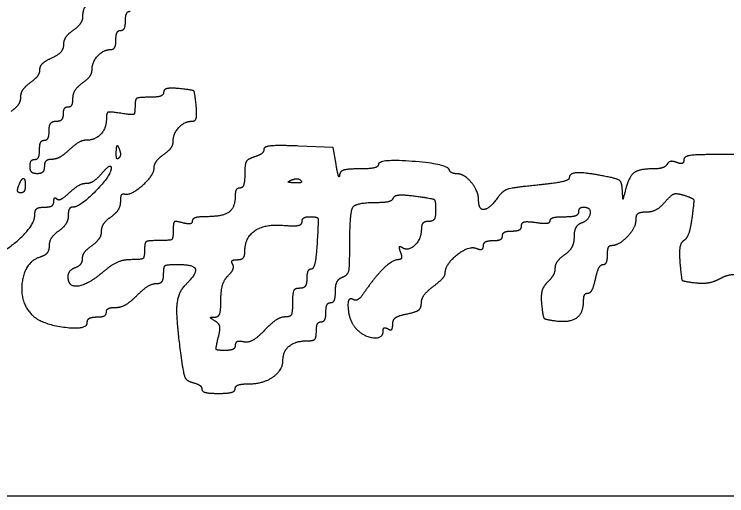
# Model space of a CAD drawing. Extents: x 0 to 34, y 0 to 22.
# Drawn here: x 24.9926 to 25.351, y 8.816 to 9.0579 of the extents above; entities that cross this region are included whole.
import ezdxf

# ---------------------------------------------------------------- set-up
doc = ezdxf.new("R2010")
doc.units = 0
doc.layers.add('SH_Data', color=7, linetype='Continuous')
doc.layers.add('SH_Text', color=7, linetype='Continuous')

msp = doc.modelspace()

# ---------------------------------------------------------------- linework, layer by layer
at = {"layer": 'SH_Data'}
msp.add_line((24.5, 8.816), (28, 8.816), dxfattribs=at)
at = {"layer": 'SH_Text'}
msp.add_line((25.13672, 8.97447), (25.13672, 8.97447), dxfattribs=at)
for points in [[(25.15445, 8.98262), (25.15297, 8.99102), (25.13557, 8.99172)], [(25.36057, 8.97662), (25.36057, 8.98742), (25.34497, 8.98742)]]:
    msp.add_lwpolyline(points, dxfattribs=at)
for points in [[(25.03837, 9.07263), (25.02903, 9.06264), (25.02697, 9.05971), (25.02697, 9.05645)], [(25.04857, 9.05462), (25.04857, 9.05726), (25.04965, 9.05942), (25.05097, 9.05942)], [(25.02697, 9.05645), (25.02697, 9.05471), (25.02481, 9.05172), (25.02217, 9.04982)], [(25.04617, 9.04982), (25.04749, 9.04982), (25.04857, 9.05198), (25.04857, 9.05462)], [(25.02217, 9.04982), (25.01953, 9.04792), (25.01737, 9.04461), (25.01737, 9.04247)], [(25.04377, 9.04502), (25.04377, 9.04766), (25.04485, 9.04982), (25.04617, 9.04982)], [(25.0412, 9.04022), (25.04261, 9.04022), (25.04377, 9.04238), (25.04377, 9.04502)], [(25.01737, 9.04247), (25.01737, 9.04034), (25.01467, 9.03736), (25.01137, 9.03586)], [(25.03177, 9.03012), (25.03177, 9.03399), (25.03758, 9.04022), (25.0412, 9.04022)], [(25.01137, 9.03586), (25.00807, 9.03435), (25.00537, 9.03172), (25.00537, 9.03)], [(25.00537, 9.03), (25.00537, 9.02828), (25.00321, 9.02532), (25.00057, 9.02342)], [(25.02697, 9.02342), (25.02961, 9.02532), (25.03177, 9.02834), (25.03177, 9.03012)], [(25.00057, 9.02342), (24.99793, 9.02152), (24.99577, 9.01828), (24.99577, 9.01622)], [(25.02217, 9.01569), (25.02217, 9.01804), (25.02433, 9.02152), (25.02697, 9.02342)], [(25.07557, 9.02057), (25.07119, 9.02099), (25.06777, 9.0202), (25.06777, 9.01877)], [(25.08412, 9.01202), (25.08346, 9.01888), (25.08243, 9.01991), (25.07557, 9.02057)], [(24.99577, 9.01622), (24.99577, 9.01416), (24.99361, 9.01092), (24.99097, 9.00902)], [(25.01977, 9.01142), (25.02109, 9.01142), (25.02217, 9.01334), (25.02217, 9.01569)], [(25.06057, 9.01622), (25.05508, 9.01622), (25.05337, 9.01513), (25.05337, 9.01163)], [(25.06777, 9.01877), (25.06777, 9.01737), (25.06453, 9.01622), (25.06057, 9.01622)], [(25.08215, 9.00422), (25.08378, 9.00422), (25.08457, 9.00736), (25.08412, 9.01202)], [(25.01737, 9.00782), (25.01737, 9.0098), (25.01845, 9.01142), (25.01977, 9.01142)], [(25.04617, 9.00817), (25.04065, 9.00904), (25.03897, 9.00839), (25.03897, 9.00539)], [(25.05337, 9.01163), (25.05337, 9.00788), (25.05206, 9.00725), (25.04617, 9.00817)], [(25.01377, 9.00422), (25.01575, 9.00422), (25.01737, 9.00584), (25.01737, 9.00782)], [(25.03897, 9.00539), (25.03897, 9.00061), (25.03331, 8.99462), (25.02879, 8.99462)], [(25.01017, 8.99942), (25.01017, 9.00209), (25.01177, 9.00422), (25.01377, 9.00422)], [(25.07257, 8.99412), (25.07257, 8.99807), (25.07841, 9.00422), (25.08215, 9.00422)], [(25.00777, 8.99462), (25.00909, 8.99462), (25.01017, 8.99678), (25.01017, 8.99942)], [(25.00537, 8.98982), (25.00537, 8.99246), (25.00645, 8.99462), (25.00777, 8.99462)], [(25.02879, 8.99462), (25.02697, 8.99462), (25.02316, 8.99246), (25.02032, 8.98982)], [(25.06777, 8.98742), (25.07041, 8.98932), (25.07257, 8.99234), (25.07257, 8.99412)], [(25.04396, 8.98882), (25.04408, 8.99162), (25.04464, 8.99218), (25.04541, 8.99027)], [(25.04541, 8.99027), (25.0461, 8.98854), (25.04602, 8.98647), (25.04522, 8.98567)], [(25.13557, 8.99172), (25.12537, 8.99214), (25.11817, 8.99146), (25.11817, 8.99009)], [(25.00297, 8.98502), (25.00429, 8.98502), (25.00537, 8.98718), (25.00537, 8.98982)], [(25.02032, 8.98982), (25.01749, 8.98718), (25.01351, 8.98502), (25.01147, 8.98502)], [(25.04522, 8.98567), (25.04442, 8.98487), (25.04386, 8.98629), (25.04396, 8.98882)], [(25.06297, 8.98063), (25.06297, 8.98246), (25.06513, 8.98552), (25.06777, 8.98742)], [(25.11817, 8.99009), (25.11817, 8.9888), (25.11601, 8.98706), (25.11337, 8.98622)], [(25.34497, 8.98742), (25.33517, 8.98742), (25.32937, 8.98643), (25.32937, 8.98476)], [(25.00057, 8.98142), (25.00057, 8.9834), (25.00165, 8.98502), (25.00297, 8.98502)], [(25.01147, 8.98502), (25.00944, 8.98502), (25.00777, 8.9834), (25.00777, 8.98142)], [(25.11337, 8.98622), (25.11001, 8.98515), (25.10857, 8.98259), (25.10857, 8.97766)], [(25.21137, 8.97986), (25.21024, 8.98274), (25.17577, 8.98528), (25.17577, 8.98248)], [(25.32585, 8.98346), (25.32391, 8.9842), (25.32169, 8.98378), (25.32091, 8.98251)], [(25.32937, 8.98476), (25.32937, 8.9833), (25.32779, 8.98271), (25.32585, 8.98346)], [(25.00417, 8.97782), (25.00219, 8.97782), (25.00057, 8.97944), (25.00057, 8.98142)], [(25.00777, 8.98142), (25.00777, 8.97944), (25.00615, 8.97782), (25.00417, 8.97782)], [(25.04137, 8.98051), (25.04137, 8.97701), (25.02568, 8.96102), (25.02225, 8.96102)], [(25.03689, 8.97819), (25.03935, 8.98103), (25.04137, 8.98207), (25.04137, 8.98051)], [(25.04802, 8.96762), (25.05103, 8.96664), (25.06297, 8.97703), (25.06297, 8.98063)], [(25.15625, 8.97722), (25.15608, 8.97557), (25.15527, 8.978), (25.15445, 8.98262)], [(25.16617, 8.98022), (25.16026, 8.98022), (25.15645, 8.97907), (25.15625, 8.97722)], [(25.17577, 8.98248), (25.17577, 8.98124), (25.17145, 8.98022), (25.16617, 8.98022)], [(25.21504, 8.97782), (25.21346, 8.97782), (25.21181, 8.97874), (25.21137, 8.97986)], [(25.31346, 8.98022), (25.30669, 8.98022), (25.30167, 8.97615), (25.29991, 8.96925)], [(25.32091, 8.98251), (25.32013, 8.98125), (25.31677, 8.98022), (25.31346, 8.98022)], [(25.02894, 8.97302), (25.03085, 8.97302), (25.03442, 8.97534), (25.03689, 8.97819)], [(25.10857, 8.97766), (25.10857, 8.97379), (25.10749, 8.97062), (25.10617, 8.97062)], [(25.22617, 8.96459), (25.22617, 8.9691), (25.21883, 8.97782), (25.21504, 8.97782)], [(25.29067, 8.97632), (25.28007, 8.97844), (25.27177, 8.97818), (25.27177, 8.97573)], [(25.29845, 8.96972), (25.29825, 8.97342), (25.29611, 8.97523), (25.29067, 8.97632)], [(24.9949, 8.97182), (24.99566, 8.9738), (24.99671, 8.97542), (24.99723, 8.97542)], [(24.99723, 8.97542), (24.99775, 8.97542), (24.99817, 8.9738), (24.99817, 8.97182)], [(25.02048, 8.96836), (25.02323, 8.97092), (25.02704, 8.97302), (25.02894, 8.97302)], [(25.13357, 8.97321), (25.13077, 8.97332), (25.13021, 8.97389), (25.13212, 8.97466)], [(25.13212, 8.97466), (25.13385, 8.97535), (25.13592, 8.97527), (25.13672, 8.97447)], [(25.13672, 8.97447), (25.13752, 8.97367), (25.1361, 8.9731), (25.13357, 8.97321)], [(25.27177, 8.97573), (25.27177, 8.97458), (25.26442, 8.97292), (25.25543, 8.97203)], [(24.99585, 8.96822), (24.99457, 8.96822), (24.99414, 8.96984), (24.9949, 8.97182)], [(24.99817, 8.97182), (24.99817, 8.96984), (24.99712, 8.96822), (24.99585, 8.96822)], [(25.10617, 8.97062), (25.10485, 8.97062), (25.10377, 8.96892), (25.10377, 8.96685)], [(25.25543, 8.97203), (25.24318, 8.97082), (25.23824, 8.96924), (25.2357, 8.96572)], [(25.29991, 8.96925), (25.29883, 8.96503), (25.2987, 8.96507), (25.29845, 8.96972)], [(25.01257, 8.96382), (25.01257, 8.96536), (25.01323, 8.96596), (25.01403, 8.96516)], [(25.01403, 8.96516), (25.01483, 8.96436), (25.01773, 8.9658), (25.02048, 8.96836)], [(25.04617, 8.96395), (25.04617, 8.9663), (25.047, 8.96795), (25.04802, 8.96762)], [(25.10377, 8.96685), (25.10377, 8.96087), (25.09755, 8.95622), (25.08954, 8.95622)], [(25.1754, 8.96342), (25.17934, 8.96342), (25.18293, 8.96444), (25.18337, 8.96568)], [(25.18337, 8.96568), (25.18381, 8.96693), (25.18876, 8.96733), (25.19437, 8.96657)], [(25.19437, 8.96657), (25.20311, 8.96538), (25.20457, 8.96437), (25.20457, 8.9595)], [(25.2357, 8.96572), (25.2317, 8.96017), (25.22617, 8.95951), (25.22617, 8.96459)], [(25.31995, 8.96363), (25.32305, 8.9672), (25.32579, 8.96816), (25.32951, 8.96697)], [(25.32951, 8.96697), (25.33406, 8.96553), (25.33457, 8.96406), (25.33344, 8.95562)], [(25.00777, 8.96102), (25.01041, 8.96102), (25.01257, 8.96228), (25.01257, 8.96382)], [(25.04137, 8.95622), (25.04401, 8.95812), (25.04617, 8.9616), (25.04617, 8.96395)], [(25.16137, 8.94192), (25.16137, 8.95862), (25.1645, 8.96342), (25.1754, 8.96342)], [(25.31049, 8.95862), (25.3133, 8.95862), (25.31756, 8.96087), (25.31995, 8.96363)], [(25.00297, 8.95714), (25.00297, 8.95942), (25.00495, 8.96102), (25.00777, 8.96102)], [(25.02225, 8.96102), (25.02089, 8.96102), (25.01977, 8.9591), (25.01977, 8.95675)], [(25.20457, 8.9595), (25.20457, 8.95605), (25.20316, 8.95382), (25.20097, 8.95382)], [(25.26937, 8.95622), (25.27333, 8.95622), (25.27657, 8.9573), (25.27657, 8.95862)], [(25.27657, 8.95862), (25.27657, 8.95994), (25.27765, 8.96102), (25.27897, 8.96102)], [(25.27897, 8.96102), (25.28274, 8.96102), (25.28177, 8.95449), (25.27777, 8.95295)], [(25.30537, 8.9547), (25.30537, 8.9571), (25.30735, 8.95862), (25.31049, 8.95862)], [(24.97963, 8.9359), (24.98733, 8.93783), (25.00297, 8.95206), (25.00297, 8.95714)], [(25.01977, 8.95675), (25.01977, 8.9544), (25.01761, 8.95092), (25.01497, 8.94902)], [(25.03657, 8.94902), (25.03657, 8.95108), (25.03873, 8.95432), (25.04137, 8.95622)], [(25.08954, 8.95622), (25.08549, 8.95622), (25.08217, 8.95524), (25.08217, 8.95404)], [(25.13737, 8.95367), (25.13737, 8.95507), (25.13926, 8.95622), (25.14157, 8.95622)], [(25.14157, 8.95622), (25.14516, 8.95623), (25.14565, 8.95431), (25.14495, 8.94302)], [(25.26217, 8.95423), (25.26217, 8.95533), (25.26541, 8.95622), (25.26937, 8.95622)], [(25.293, 8.94182), (25.29679, 8.94182), (25.30537, 8.95076), (25.30537, 8.9547)], [(25.33344, 8.95562), (25.33272, 8.95029), (25.3309, 8.94516), (25.32939, 8.94423)], [(25.07737, 8.95312), (25.07369, 8.95409), (25.07257, 8.9532), (25.07257, 8.9493)], [(25.08217, 8.95404), (25.08217, 8.95285), (25.08001, 8.95243), (25.07737, 8.95312)], [(25.10857, 8.93833), (25.10857, 8.94571), (25.11875, 8.95267), (25.12837, 8.95187)], [(25.12837, 8.95187), (25.13358, 8.95144), (25.13737, 8.9522), (25.13737, 8.95367)], [(25.20097, 8.95382), (25.19899, 8.95382), (25.19737, 8.95212), (25.19737, 8.95005)], [(25.24297, 8.94902), (25.24561, 8.94902), (25.24777, 8.95022), (25.24777, 8.95169)], [(25.24777, 8.95169), (25.24777, 8.95329), (25.25065, 8.95394), (25.25497, 8.95331)], [(25.25497, 8.95331), (25.25893, 8.95273), (25.26217, 8.95314), (25.26217, 8.95423)], [(25.27777, 8.95295), (25.27579, 8.95219), (25.27417, 8.94907), (25.27417, 8.94602)], [(25.01497, 8.94902), (25.01233, 8.94712), (25.01017, 8.94371), (25.01017, 8.94145)], [(25.03177, 8.94182), (25.03441, 8.94372), (25.03657, 8.94696), (25.03657, 8.94902)], [(25.07257, 8.9493), (25.07257, 8.94525), (25.0711, 8.94422), (25.06537, 8.94422)], [(25.19737, 8.95005), (25.19737, 8.94512), (25.19088, 8.9387), (25.18782, 8.94059)], [(25.23817, 8.94662), (25.23817, 8.94794), (25.24033, 8.94902), (25.24297, 8.94902)], [(25.06537, 8.94422), (25.05977, 8.94422), (25.05817, 8.94315), (25.05817, 8.93942)], [(25.22857, 8.94156), (25.22857, 8.94302), (25.23073, 8.94422), (25.23337, 8.94422)], [(25.23337, 8.94422), (25.23601, 8.94422), (25.23817, 8.9453), (25.23817, 8.94662)], [(25.27417, 8.94602), (25.27417, 8.94297), (25.27201, 8.93892), (25.26937, 8.93702)], [(25.32939, 8.94423), (25.32785, 8.94328), (25.32698, 8.93842), (25.3274, 8.93317)], [(25.01017, 8.94145), (25.01017, 8.93919), (25.00813, 8.93669), (25.00563, 8.9359)], [(25.02697, 8.93521), (25.02697, 8.93694), (25.02913, 8.93992), (25.03177, 8.94182)], [(25.14495, 8.94302), (25.1445, 8.93576), (25.14315, 8.92982), (25.14195, 8.92982)], [(25.15777, 8.92589), (25.16043, 8.92691), (25.16137, 8.93111), (25.16137, 8.94192)], [(25.18782, 8.94059), (25.18644, 8.94144), (25.18603, 8.9405), (25.18686, 8.93834)], [(25.20937, 8.92786), (25.20937, 8.93226), (25.22114, 8.94176), (25.22484, 8.94034)], [(25.22484, 8.94034), (25.22689, 8.93955), (25.22857, 8.9401), (25.22857, 8.94156)], [(25.29097, 8.93702), (25.29097, 8.93966), (25.29189, 8.94182), (25.293, 8.94182)], [(25.05817, 8.93942), (25.05817, 8.93574), (25.05657, 8.93462), (25.05134, 8.93462)], [(25.10483, 8.93462), (25.10689, 8.93462), (25.10857, 8.93629), (25.10857, 8.93833)], [(25.18686, 8.93834), (25.18764, 8.9363), (25.18714, 8.93462), (25.18574, 8.93462)], [(25.26937, 8.93702), (25.26673, 8.93512), (25.26457, 8.9321), (25.26457, 8.93032)], [(25.28876, 8.93222), (25.28998, 8.93222), (25.29097, 8.93438), (25.29097, 8.93702)], [(25.00563, 8.9359), (24.99799, 8.93348), (24.99526, 8.91319), (25.0017, 8.90674)], [(25.02337, 8.93069), (25.02535, 8.93145), (25.02697, 8.93348), (25.02697, 8.93521)], [(25.05134, 8.93462), (25.04752, 8.93462), (25.04145, 8.93198), (25.03754, 8.92862)], [(25.10245, 8.93241), (25.1017, 8.93363), (25.10277, 8.93462), (25.10483, 8.93462)], [(25.18574, 8.93462), (25.18295, 8.93462), (25.17415, 8.92617), (25.16873, 8.91828)], [(25.3274, 8.93317), (25.32809, 8.92484), (25.32893, 8.92373), (25.33516, 8.92302)], [(25.01977, 8.92596), (25.01977, 8.9278), (25.02139, 8.92993), (25.02337, 8.93069)], [(25.06777, 8.92742), (25.06777, 8.93115), (25.06937, 8.93222), (25.07497, 8.93222)], [(25.07497, 8.93222), (25.08296, 8.93222), (25.08451, 8.9277), (25.07857, 8.92176)], [(25.10019, 8.92658), (25.10218, 8.92858), (25.1032, 8.9312), (25.10245, 8.93241)], [(25.14195, 8.92982), (25.14075, 8.92982), (25.13977, 8.92766), (25.13977, 8.92502)], [(25.26457, 8.93032), (25.26457, 8.92853), (25.26289, 8.9254), (25.26084, 8.92335)], [(25.28497, 8.92502), (25.28584, 8.92898), (25.28755, 8.93222), (25.28876, 8.93222)], [(25.03754, 8.92862), (25.02997, 8.92211), (25.01977, 8.92058), (25.01977, 8.92596)], [(25.06406, 8.92262), (25.06617, 8.92262), (25.06777, 8.92469), (25.06777, 8.92742)], [(25.09657, 8.91439), (25.09657, 8.91911), (25.0982, 8.92459), (25.10019, 8.92658)], [(25.15417, 8.91876), (25.15417, 8.92192), (25.15579, 8.92513), (25.15777, 8.92589)], [(25.20337, 8.92119), (25.20667, 8.92366), (25.20937, 8.92667), (25.20937, 8.92786)], [(25.34759, 8.92513), (25.35058, 8.92674), (25.35589, 8.9275), (25.35939, 8.92683)], [(25.05435, 8.91662), (25.05765, 8.91992), (25.06202, 8.92262), (25.06406, 8.92262)], [(25.13977, 8.92502), (25.13977, 8.92235), (25.13817, 8.92022), (25.13617, 8.92022)], [(25.26084, 8.92335), (25.25864, 8.92114), (25.25741, 8.91655), (25.25784, 8.91212)], [(25.28118, 8.91782), (25.2824, 8.91782), (25.2841, 8.92106), (25.28497, 8.92502)], [(25.33516, 8.92302), (25.339, 8.92258), (25.3446, 8.92353), (25.34759, 8.92513)], [(25.07857, 8.92176), (25.0747, 8.91789), (25.07394, 8.9044), (25.07654, 8.88543)], [(25.13617, 8.92022), (25.13377, 8.92022), (25.13257, 8.91782), (25.13257, 8.91302)], [(25.15177, 8.91302), (25.15309, 8.91302), (25.15417, 8.9156), (25.15417, 8.91876)], [(25.19737, 8.91275), (25.19737, 8.91491), (25.20007, 8.91871), (25.20337, 8.92119)], [(25.04366, 8.91062), (25.04624, 8.91062), (25.05105, 8.91332), (25.05435, 8.91662)], [(25.16333, 8.91449), (25.1599, 8.91661), (25.16122, 8.90322), (25.1648, 8.89965)], [(25.16873, 8.91828), (25.16684, 8.91553), (25.16441, 8.91382), (25.16333, 8.91449)], [(25.27897, 8.91405), (25.27897, 8.91612), (25.27997, 8.91782), (25.28118, 8.91782)], [(25.09357, 8.90578), (25.0954, 8.90581), (25.09657, 8.90915), (25.09657, 8.91439)], [(25.13257, 8.91302), (25.13257, 8.90802), (25.1314, 8.90582), (25.12873, 8.90582)], [(25.14937, 8.90822), (25.14937, 8.91086), (25.15045, 8.91302), (25.15177, 8.91302)], [(25.19017, 8.90738), (25.19465, 8.90828), (25.19737, 8.9103), (25.19737, 8.91275)], [(25.25784, 8.91212), (25.25844, 8.90594), (25.25973, 8.90449), (25.26518, 8.90386)], [(25.26518, 8.90386), (25.27231, 8.90304), (25.27897, 8.90796), (25.27897, 8.91405)], [(25.03417, 8.90582), (25.03681, 8.90582), (25.03897, 8.9069), (25.03897, 8.90822)], [(25.03897, 8.90822), (25.03897, 8.90954), (25.04108, 8.91062), (25.04366, 8.91062)], [(25.14697, 8.90342), (25.14829, 8.90342), (25.14937, 8.90558), (25.14937, 8.90822)], [(25.0017, 8.90674), (25.00619, 8.90225), (25.02937, 8.89919), (25.02937, 8.90308)], [(25.02937, 8.90308), (25.02937, 8.90459), (25.03153, 8.90582), (25.03417, 8.90582)], [(25.09371, 8.90375), (25.09131, 8.90528), (25.09128, 8.90575), (25.09357, 8.90578)], [(25.12873, 8.90582), (25.12662, 8.90582), (25.12203, 8.90281), (25.11853, 8.89913)], [(25.18297, 8.90214), (25.18297, 8.90444), (25.18581, 8.90651), (25.19017, 8.90738)], [(25.09525, 8.89539), (25.09629, 8.89953), (25.09575, 8.90246), (25.09371, 8.90375)], [(25.14457, 8.89862), (25.14457, 8.90126), (25.14565, 8.90342), (25.14697, 8.90342)], [(25.18057, 8.89982), (25.18189, 8.899), (25.18297, 8.90005), (25.18297, 8.90214)], [(25.11853, 8.89913), (25.11501, 8.89543), (25.1103, 8.89282), (25.10797, 8.8933)], [(25.1396, 8.89382), (25.14297, 8.89382), (25.14457, 8.89536), (25.14457, 8.89862)], [(25.1648, 8.89965), (25.16879, 8.89566), (25.17817, 8.89504), (25.17817, 8.89876)], [(25.17817, 8.89876), (25.17817, 8.90016), (25.17925, 8.90063), (25.18057, 8.89982)], [(25.09871, 8.88902), (25.09443, 8.88902), (25.0939, 8.89), (25.09525, 8.89539)], [(25.10797, 8.8933), (25.10566, 8.89378), (25.10377, 8.89301), (25.10377, 8.8916)], [(25.12777, 8.88407), (25.12777, 8.88859), (25.13412, 8.89382), (25.1396, 8.89382)], [(25.10377, 8.8916), (25.10377, 8.89018), (25.10149, 8.88902), (25.09871, 8.88902)], [(25.07654, 8.88543), (25.07768, 8.87713), (25.07933, 8.87366), (25.08254, 8.87282)], [(25.1106, 8.87222), (25.11776, 8.87222), (25.12777, 8.87913), (25.12777, 8.88407)], [(25.08254, 8.87282), (25.08498, 8.87218), (25.08697, 8.87071), (25.08697, 8.86954)], [(25.10377, 8.86982), (25.10377, 8.87114), (25.10685, 8.87222), (25.1106, 8.87222)], [(25.08697, 8.86954), (25.08697, 8.86837), (25.09075, 8.86742), (25.09537, 8.86742)], [(25.09537, 8.86742), (25.09999, 8.86742), (25.10377, 8.8685), (25.10377, 8.86982)]]:
    msp.add_open_spline(points, degree=2, dxfattribs=at)

doc.saveas('drawing.dxf')
